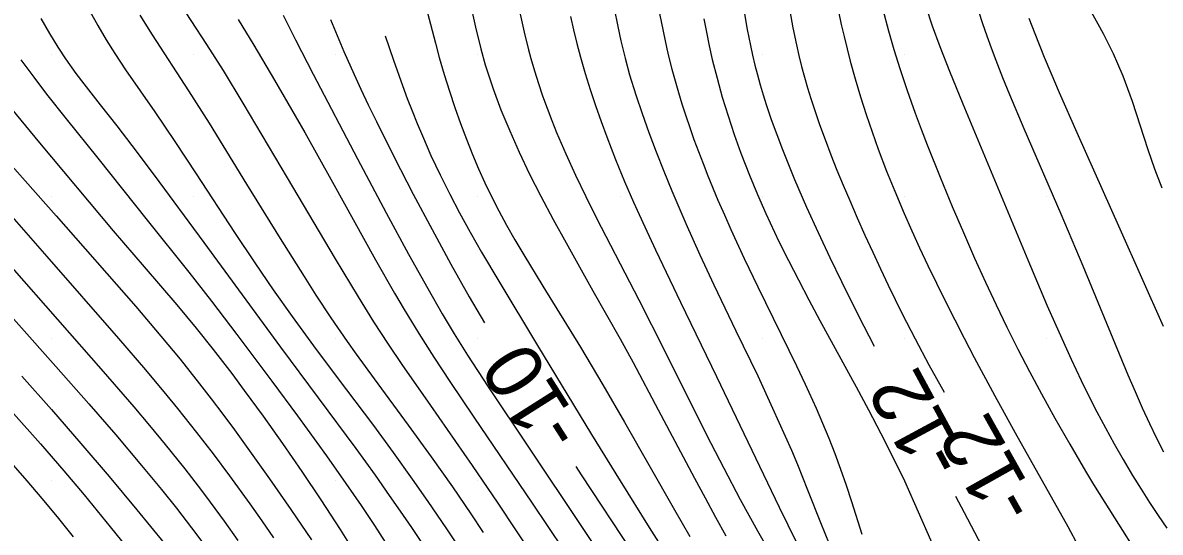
# Model space of a CAD drawing. Extents: x 2602990 to 2605851, y 618069 to 619180.
# Drawn here: x 2604333.99 to 2604374, y 618263.19 to 618281.12 of the extents above; entities that cross this region are included whole.
import ezdxf

# ---------------------------------------------------------------- set-up
doc = ezdxf.new("R2010")
doc.units = 0
for name, color, linetype in [('Default', 7, 'Continuous'), ('DTM Contours Major', 7, 'Continuous'), ('DTM Contours Major Text', 7, 'Continuous'), ('DTM Contours Minor', 7, 'Continuous'), ('DTM Contours Minor Text', 7, 'Continuous'), ('Exist DTM Scan Elevation Point', 7, 'Continuous')]:
    doc.layers.add(name, color=color, linetype=linetype)

# ---------------------------------------------------------------- blocks, each defined once
blk = doc.blocks.new('POINT_DISPLAY')
at = {"layer": 'Default'}
blk.add_line((0, 0), (0, 0), dxfattribs=at)

msp = doc.modelspace()

# ---------------------------------------------------------------- linework, layer by layer
at = {"layer": 'DTM Contours Major'}
for points in [[(2604360.974, 618281.539), (2604361.082, 618280.942), (2604361.204, 618280.348), (2604361.292, 618279.966), (2604361.386, 618279.586), (2604361.488, 618279.208), (2604361.597, 618278.83), (2604361.712, 618278.453), (2604361.835, 618278.075), (2604362.017, 618277.544), (2604362.212, 618277.011), (2604362.417, 618276.477), (2604362.63, 618275.941), (2604362.852, 618275.405), (2604363.079, 618274.869), (2604363.344, 618274.258), (2604363.614, 618273.652), (2604363.886, 618273.052), (2604364.159, 618272.464), (2604364.432, 618271.889), (2604364.927, 618270.879), (2604365.377, 618270), (2604365.862, 618269.091), (2604366.397, 618268.122)], [(2604344.816, 618281.237), (2604345.29, 618280.115), (2604345.649, 618279.304), (2604345.886, 618278.79), (2604346.148, 618278.236), (2604346.432, 618277.648), (2604347.054, 618276.398), (2604347.724, 618275.097), (2604348.389, 618273.844), (2604349.054, 618272.627), (2604349.7, 618271.482), (2604350.233, 618270.568)], [(2604332.287, 618275.804), (2604334.847, 618272.9), (2604337.365, 618270.017), (2604338.313, 618268.91), (2604339.062, 618268.011), (2604339.442, 618267.546), (2604340.111, 618266.703), (2604340.689, 618265.952), (2604341.263, 618265.183), (2604341.976, 618264.199), (2604342.399, 618263.6), (2604342.814, 618262.998)], [(2604353.447, 618265.502), (2604353.637, 618265.212), (2604355.427, 618262.491)]]:
    msp.add_lwpolyline(points, dxfattribs=at)
at = {"layer": 'DTM Contours Minor'}
for points in [[(2604339.356, 618282.056), (2604340.459, 618280.363), (2604341.038, 618279.439), (2604341.731, 618278.295), (2604343.29, 618275.666), (2604344.982, 618272.812), (2604345.79, 618271.475), (2604346.335, 618270.604), (2604346.85, 618269.813), (2604347.332, 618269.098), (2604348.337, 618267.652), (2604349.803, 618265.547), (2604350.705, 618264.221), (2604351.327, 618263.284), (2604352.106, 618262.088)], [(2604348.108, 618281.913), (2604348.506, 618280.403), (2604348.645, 618279.9), (2604348.818, 618279.308), (2604349.001, 618278.721), (2604349.191, 618278.142), (2604349.39, 618277.576), (2604349.596, 618277.024), (2604349.808, 618276.49), (2604350.023, 618275.984), (2604350.245, 618275.493), (2604350.478, 618275.011), (2604350.736, 618274.509), (2604351.01, 618274.004), (2604351.302, 618273.49), (2604351.615, 618272.956), (2604352.284, 618271.851), (2604353.605, 618269.704), (2604354.401, 618268.376), (2604355.163, 618267.065), (2604356.914, 618263.979), (2604357.457, 618263.044)], [(2604362.603, 618281.919), (2604362.783, 618281.065), (2604362.881, 618280.635), (2604362.985, 618280.205), (2604363.095, 618279.772), (2604363.268, 618279.146), (2604363.456, 618278.52), (2604363.655, 618277.897), (2604363.865, 618277.28), (2604364.082, 618276.673), (2604364.375, 618275.9), (2604364.66, 618275.193), (2604364.99, 618274.415), (2604365.262, 618273.801), (2604365.536, 618273.202), (2604365.826, 618272.586), (2604366.129, 618271.957), (2604366.445, 618271.317), (2604366.771, 618270.669), (2604367.105, 618270.018), (2604367.46, 618269.342), (2604368.181, 618268), (2604368.9, 618266.692), (2604370.745, 618263.39), (2604371.114, 618262.717)], [(2604371.203, 618282.177), (2604371.807, 618281.083), (2604371.99, 618280.742), (2604372.168, 618280.397), (2604372.338, 618280.047), (2604372.5, 618279.691), (2604372.681, 618279.253), (2604372.848, 618278.809), (2604373.006, 618278.359), (2604373.564, 618276.662), (2604373.8, 618275.985), (2604374.052, 618275.311)], [(2604336.356, 618281.531), (2604336.633, 618281.022), (2604336.924, 618280.525), (2604337.231, 618280.036), (2604337.611, 618279.466), (2604338.641, 618277.986), (2604339.344, 618276.947), (2604340.096, 618275.804), (2604341.441, 618273.737), (2604342.156, 618272.669), (2604342.802, 618271.729), (2604343.464, 618270.79), (2604344.217, 618269.752), (2604345.05, 618268.635), (2604346.325, 618266.948), (2604347.024, 618266.002), (2604347.695, 618265.065), (2604348.246, 618264.276), (2604348.899, 618263.318), (2604349.542, 618262.348)], [(2604349.782, 618281.597), (2604349.913, 618280.973), (2604350.101, 618280.201), (2604350.259, 618279.648), (2604350.302, 618279.508), (2604350.54, 618278.794), (2604350.814, 618278.065), (2604351.12, 618277.322), (2604351.457, 618276.567), (2604351.822, 618275.801), (2604352.212, 618275.026), (2604352.648, 618274.203), (2604353.103, 618273.373), (2604354.048, 618271.694), (2604354.526, 618270.848), (2604355, 618270), (2604355.458, 618269.162), (2604356.346, 618267.498), (2604357.614, 618265.098), (2604357.99, 618264.4), (2604358.359, 618263.725), (2604358.723, 618263.073)], [(2604351.49, 618281.422), (2604351.63, 618280.793), (2604351.782, 618280.174), (2604351.864, 618279.868), (2604351.993, 618279.426), (2604352.131, 618278.988), (2604352.278, 618278.552), (2604352.433, 618278.119), (2604352.597, 618277.689), (2604352.768, 618277.262), (2604352.927, 618276.883), (2604353.09, 618276.507), (2604353.432, 618275.758), (2604353.792, 618275.011), (2604354.174, 618274.252), (2604355.66, 618271.378), (2604356.568, 618269.585), (2604358.046, 618266.627), (2604358.646, 618265.453), (2604359.23, 618264.342), (2604359.83, 618263.243), (2604360.312, 618262.394)], [(2604354.796, 618281.629), (2604354.919, 618280.988), (2604355.028, 618280.483), (2604355.176, 618279.882), (2604355.339, 618279.296), (2604355.561, 618278.582), (2604355.779, 618277.933), (2604356.017, 618277.265), (2604356.273, 618276.584), (2604356.542, 618275.898), (2604356.821, 618275.214), (2604357.065, 618274.634), (2604357.313, 618274.063), (2604357.81, 618272.955), (2604358.3, 618271.904), (2604359.078, 618270.281), (2604359.841, 618268.694), (2604360.368, 618267.565), (2604360.81, 618266.579), (2604361.027, 618266.08), (2604361.239, 618265.578), (2604361.598, 618264.69), (2604362.048, 618263.542), (2604362.36, 618262.784)], [(2604356.394, 618281.454), (2604356.516, 618280.827), (2604356.649, 618280.211), (2604356.72, 618279.906), (2604356.824, 618279.494), (2604356.935, 618279.084), (2604357.053, 618278.674), (2604357.179, 618278.265), (2604357.312, 618277.854), (2604357.452, 618277.442), (2604357.601, 618277.019), (2604357.758, 618276.595), (2604357.92, 618276.168), (2604358.089, 618275.74), (2604358.445, 618274.88), (2604358.669, 618274.363), (2604358.898, 618273.846), (2604359.369, 618272.824), (2604359.844, 618271.83), (2604361.206, 618269.055), (2604361.515, 618268.402), (2604361.896, 618267.559), (2604362.12, 618267.036), (2604362.34, 618266.502), (2604362.553, 618265.959), (2604362.757, 618265.409), (2604362.952, 618264.854), (2604363.141, 618264.277), (2604363.503, 618263.131)], [(2604359.38, 618281.439), (2604359.475, 618280.883), (2604359.584, 618280.327), (2604359.661, 618279.979), (2604359.744, 618279.632), (2604359.834, 618279.286), (2604359.93, 618278.939), (2604360.033, 618278.593), (2604360.142, 618278.246), (2604360.32, 618277.719), (2604360.51, 618277.191), (2604360.712, 618276.662), (2604360.922, 618276.135), (2604361.14, 618275.609), (2604361.563, 618274.634), (2604361.967, 618273.739), (2604362.38, 618272.859), (2604362.787, 618272.016), (2604363.39, 618270.809), (2604363.942, 618269.747)], [(2604364.242, 618281.588), (2604364.443, 618280.834), (2604364.63, 618280.183), (2604364.839, 618279.512), (2604365.096, 618278.743), (2604365.383, 618277.939), (2604365.59, 618277.384), (2604365.805, 618276.823), (2604366.256, 618275.69), (2604366.682, 618274.66), (2604367.075, 618273.739), (2604367.472, 618272.836), (2604367.855, 618271.989), (2604368.226, 618271.196), (2604368.604, 618270.413), (2604368.994, 618269.633), (2604369.398, 618268.852), (2604369.82, 618268.063), (2604370.29, 618267.21), (2604370.814, 618266.288), (2604371.368, 618265.347), (2604371.656, 618264.871), (2604372.047, 618264.238), (2604373.635, 618261.726)], [(2604365.754, 618281.693), (2604365.983, 618281.012), (2604366.249, 618280.288), (2604366.587, 618279.425), (2604367.061, 618278.265), (2604369.342, 618272.775), (2604370.027, 618271.159), (2604370.533, 618270.007), (2604370.866, 618269.279), (2604371.221, 618268.533), (2604371.49, 618267.988), (2604371.774, 618267.433), (2604372.071, 618266.872), (2604372.379, 618266.309), (2604372.698, 618265.748), (2604373.026, 618265.195), (2604373.323, 618264.714), (2604373.624, 618264.242), (2604373.927, 618263.782), (2604374.231, 618263.333)], [(2604367.606, 618281.53), (2604367.747, 618281.1), (2604367.896, 618280.669), (2604368.052, 618280.237), (2604368.215, 618279.804), (2604368.45, 618279.202), (2604368.694, 618278.6), (2604369.197, 618277.407), (2604370.502, 618274.4), (2604371.274, 618272.572), (2604372.863, 618268.735), (2604373.116, 618268.142), (2604373.367, 618267.569), (2604373.618, 618267.019), (2604373.869, 618266.499), (2604374.115, 618266.02)], [(2604334.63, 618281.269), (2604334.932, 618280.743), (2604335.224, 618280.269), (2604335.497, 618279.856), (2604335.865, 618279.339), (2604336.142, 618278.97), (2604336.717, 618278.234), (2604337.3, 618277.498), (2604337.835, 618276.802), (2604338.616, 618275.761), (2604340.366, 618273.394), (2604343.065, 618269.702), (2604345.704, 618266.138), (2604346.384, 618265.2), (2604346.885, 618264.492), (2604347.273, 618263.934), (2604347.667, 618263.357), (2604348.065, 618262.765)], [(2604338.11, 618281.389), (2604338.542, 618280.701), (2604339.827, 618278.733), (2604340.551, 618277.587), (2604341.866, 618275.449), (2604343.044, 618273.531), (2604343.886, 618272.19), (2604344.305, 618271.539), (2604344.833, 618270.737), (2604345.4, 618269.91), (2604345.718, 618269.46), (2604346.349, 618268.591), (2604347.55, 618266.966), (2604348.361, 618265.847), (2604349.107, 618264.788), (2604349.751, 618263.844), (2604350.19, 618263.187)], [(2604341.572, 618281.239), (2604342.122, 618280.337), (2604342.847, 618279.106), (2604343.912, 618277.256), (2604344.889, 618275.519), (2604346.406, 618272.782), (2604347.073, 618271.608), (2604347.408, 618271.036), (2604347.919, 618270.19), (2604348.452, 618269.35), (2604349.013, 618268.495), (2604349.855, 618267.248), (2604351.915, 618264.217), (2604353.017, 618262.569)], [(2604343.156, 618281.396), (2604343.586, 618280.524), (2604344.204, 618279.311), (2604345.765, 618276.34), (2604346.779, 618274.431), (2604347.562, 618272.983), (2604348.236, 618271.768), (2604348.745, 618270.883), (2604349.171, 618270.173), (2604349.638, 618269.427), (2604350.366, 618268.31), (2604351.78, 618266.19), (2604353.674, 618263.359), (2604354.959, 618261.413)], [(2604353.255, 618281.349), (2604353.367, 618280.872), (2604353.486, 618280.394), (2604353.614, 618279.917), (2604353.779, 618279.343), (2604353.955, 618278.772), (2604354.141, 618278.209), (2604354.335, 618277.653), (2604354.534, 618277.109), (2604354.841, 618276.314), (2604355.159, 618275.537), (2604355.472, 618274.811), (2604355.867, 618273.938), (2604356.243, 618273.134), (2604357.131, 618271.29), (2604358.396, 618268.676), (2604359.903, 618265.519), (2604360.593, 618264.077), (2604360.901, 618263.451), (2604361.224, 618262.815)], [(2604357.948, 618281.26), (2604358.038, 618280.787), (2604358.137, 618280.309), (2604358.246, 618279.827), (2604358.411, 618279.169), (2604358.596, 618278.508), (2604358.799, 618277.847), (2604359.017, 618277.19), (2604359.249, 618276.54), (2604359.549, 618275.762), (2604359.834, 618275.075), (2604360.125, 618274.416), (2604360.279, 618274.082), (2604360.59, 618273.431), (2604360.921, 618272.762), (2604361.272, 618272.075), (2604361.641, 618271.371), (2604362.027, 618270.65), (2604363.3, 618268.315), (2604363.741, 618267.497), (2604364.176, 618266.67), (2604364.598, 618265.837), (2604365, 618265), (2604365.361, 618264.203), (2604366.044, 618262.629)], [(2604369.376, 618281.288), (2604369.583, 618280.744), (2604369.917, 618279.916), (2604370.15, 618279.361), (2604370.446, 618278.673), (2604371.07, 618277.257), (2604372.583, 618273.874), (2604374.103, 618270.443)], [(2604346.739, 618280.668), (2604347.032, 618279.81), (2604347.353, 618278.911), (2604347.519, 618278.464), (2604347.69, 618278.021), (2604347.866, 618277.58), (2604348.048, 618277.145), (2604348.351, 618276.455), (2604348.672, 618275.772), (2604349.011, 618275.091), (2604349.359, 618274.43), (2604349.731, 618273.755), (2604350.13, 618273.055), (2604350.734, 618272.028), (2604352.099, 618269.764), (2604353.997, 618266.632), (2604355, 618265), (2604356.024, 618263.363), (2604357.037, 618261.772)], [(2604333.93, 618279.816), (2604334.379, 618279.205), (2604334.834, 618278.611), (2604335.526, 618277.741), (2604336.641, 618276.363), (2604338.368, 618274.182), (2604339.832, 618272.352), (2604340.63, 618271.329), (2604341.529, 618270.147), (2604342.752, 618268.515), (2604343.655, 618267.291), (2604344.674, 618265.885), (2604345.363, 618264.91), (2604345.894, 618264.134), (2604346.361, 618263.434), (2604347.039, 618262.385)], [(2604333.432, 618278.295), (2604334.589, 618276.899), (2604337.179, 618273.806), (2604338.268, 618272.531), (2604339.417, 618271.191), (2604340.093, 618270.376), (2604340.697, 618269.619), (2604341.345, 618268.776), (2604341.786, 618268.185), (2604342.449, 618267.277), (2604343.128, 618266.319), (2604343.814, 618265.326), (2604344.479, 618264.334), (2604345.153, 618263.295), (2604345.511, 618262.727)], [(2604333.35, 618276.378), (2604335.174, 618274.325), (2604337.966, 618271.134), (2604338.852, 618270.098), (2604339.527, 618269.282), (2604340.215, 618268.416), (2604340.618, 618267.893), (2604341.027, 618267.351), (2604341.44, 618266.795), (2604341.853, 618266.227), (2604342.676, 618265.073), (2604343.428, 618263.99), (2604344.149, 618262.922)], [(2604333.616, 618272.511), (2604336.827, 618268.855), (2604337.899, 618267.612), (2604338.452, 618266.956), (2604339.005, 618266.286), (2604339.692, 618265.429), (2604340.282, 618264.665), (2604340.588, 618264.256), (2604341.077, 618263.586), (2604341.558, 618262.904)], [(2604332.541, 618271.962), (2604335.157, 618269.022), (2604336.313, 618267.711), (2604337.266, 618266.616), (2604338.175, 618265.548), (2604338.88, 618264.693), (2604339.397, 618264.045), (2604339.932, 618263.347), (2604340.289, 618262.864)], [(2604333.966, 618268.682), (2604335.006, 618267.51), (2604336.041, 618266.321), (2604337.039, 618265.15), (2604338.005, 618263.988), (2604338.965, 618262.813)], [(2604333.667, 618267.375), (2604334.615, 618266.309), (2604335.441, 618265.355), (2604336.15, 618264.512), (2604337.074, 618263.385), (2604338.022, 618262.207)], [(2604333.147, 618266.132), (2604334.066, 618265.088), (2604334.739, 618264.297), (2604335.248, 618263.677), (2604335.763, 618263.029)], [(2604366.793, 618264.468), (2604367.103, 618263.885), (2604368.456, 618261.314), (2604368.774, 618260.729), (2604369.102, 618260.151), (2604369.434, 618259.593), (2604369.966, 618258.735), (2604370.85, 618257.351), (2604371.596, 618256.203), (2604372.378, 618255.026), (2604373.19, 618253.833), (2604374.395, 618252.099)]]:
    msp.add_lwpolyline(points, dxfattribs=at)

# ---------------------------------------------------------------- block references
at = {"layer": 'Exist DTM Scan Elevation Point', "xscale": 1.3123333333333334, "yscale": 1.3123333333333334}
for p in [(2604335, 618280), (2604340, 618280), (2604345, 618280), (2604350, 618280), (2604355, 618280), (2604360, 618280), (2604365, 618280), (2604370, 618280), (2604335, 618275), (2604340, 618275), (2604345, 618275), (2604350, 618275), (2604355, 618275), (2604360, 618275), (2604365, 618275), (2604370, 618275), (2604335, 618270), (2604340, 618270), (2604345, 618270), (2604350, 618270), (2604355, 618270), (2604360, 618270), (2604365, 618270), (2604370, 618270), (2604335, 618265), (2604340, 618265), (2604345, 618265), (2604350, 618265), (2604355, 618265), (2604360, 618265), (2604365, 618265), (2604370, 618265)]:
    msp.add_blockref('POINT_DISPLAY', p, dxfattribs=at)

# ---------------------------------------------------------------- texts
at = {"layer": 'DTM Contours Major Text'}
for s, rotation, p in [('-10', 122.3886, (2604353.787, 618266.762)), ('-12', 119.3255, (2604369.783, 618264.154))]:
    msp.add_text(s, height=2, rotation=rotation, dxfattribs=at).set_placement(p)
at = {"layer": 'DTM Contours Minor Text'}
msp.add_text('-12', height=2, rotation=118.3761, dxfattribs=at).set_placement((2604367.253, 618265.719))

doc.saveas('drawing.dxf')
